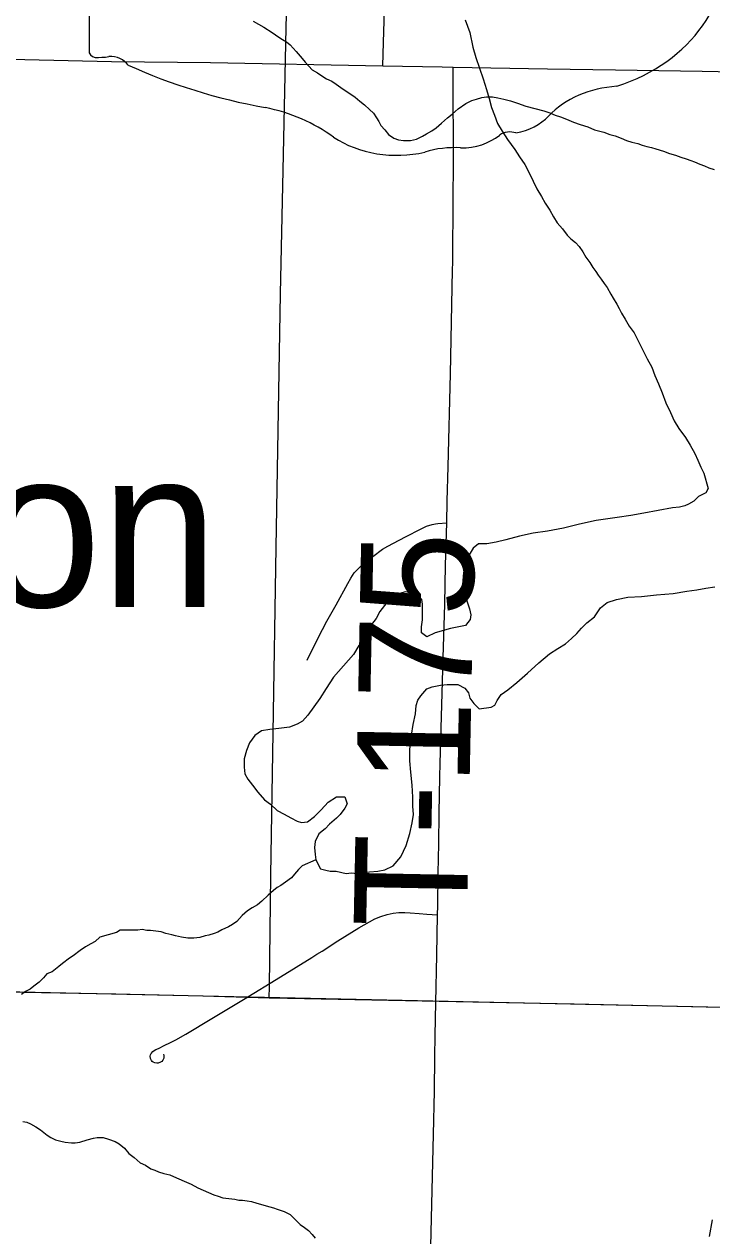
# Model space of a CAD drawing. Extents: x 2.4 to 73.1, y 4.5 to 25.6.
# Drawn here: x 46.7227 to 46.8952, y 19.4995 to 19.8037 of the extents above; entities that cross this region are included whole.
import ezdxf

# ---------------------------------------------------------------- set-up
doc = ezdxf.new("R2010")
doc.units = 0
for name, color, linetype in [('GM_X_County_Road', 7, 'Continuous'), ('GM_X_Major_River', 7, 'Continuous'), ('GM_X_Minor_River', 7, 'Continuous'), ('GM_X_Section', 7, 'Continuous'), ('GM_X_State_Route', 7, 'Continuous'), ('GM_X_State_Shield', 7, 'Continuous'), ('GM_X_Township_Road', 7, 'Continuous'), ('GM_X_Township_Road_Text', 7, 'Continuous'), ('GM_X_Unincorporated_Text', 7, 'Continuous')]:
    doc.layers.add(name, color=color, linetype=linetype)

msp = doc.modelspace()

# ---------------------------------------------------------------- linework, layer by layer
at = {"layer": 'GM_X_County_Road'}
for points in [[(46.83015, 19.74189), (46.83019, 19.74389), (46.83033, 19.7603), (46.83039, 19.76799), (46.83036, 19.77604), (46.83032, 19.78373), (46.83029, 19.78897), (46.83028, 19.79291)], [(46.8287, 19.67847), (46.82883, 19.68394), (46.82905, 19.6926), (46.82961, 19.71591), (46.83015, 19.74189)], [(46.82641, 19.58009), (46.82645, 19.58235), (46.82658, 19.59053), (46.82668, 19.59795), (46.8268, 19.60562), (46.827, 19.61474), (46.82707, 19.61805), (46.82781, 19.64459), (46.82819, 19.65807), (46.82843, 19.66788), (46.8287, 19.67847)], [(46.8247, 19.49696), (46.82539, 19.52493), (46.8256, 19.53582), (46.8257, 19.54444), (46.82577, 19.5498), (46.82595, 19.5581), (46.82622, 19.56994), (46.82641, 19.58009)]]:
    msp.add_lwpolyline(points, dxfattribs=at)
at = {"layer": 'GM_X_Major_River'}
for points in [[(46.83335, 19.80479), (46.83448, 19.80156), (46.83523, 19.79794), (46.83599, 19.79528), (46.83694, 19.79262), (46.83788, 19.78995), (46.83864, 19.78729), (46.83939, 19.78501), (46.83996, 19.78272), (46.84072, 19.78082), (46.84147, 19.77873), (46.84261, 19.77682), (46.84394, 19.77473), (46.84583, 19.77225), (46.84697, 19.77035), (46.8483, 19.76845), (46.84943, 19.76635), (46.85038, 19.76426), (46.85133, 19.76235), (46.85246, 19.76045), (46.85341, 19.75874), (46.85455, 19.75702), (46.8555, 19.75531), (46.85644, 19.75379), (46.85777, 19.75226), (46.85891, 19.75074), (46.85986, 19.74978), (46.861, 19.74883)], [(46.861, 19.74883), (46.86195, 19.74788), (46.86289, 19.74654), (46.86365, 19.74521), (46.8646, 19.74388), (46.86536, 19.74255), (46.86612, 19.74159), (46.86668, 19.74064), (46.86744, 19.73969), (46.8682, 19.73855), (46.86896, 19.73759), (46.86991, 19.73588), (46.87048, 19.73493), (46.87142, 19.7334), (46.87199, 19.73226), (46.87256, 19.73112), (46.87351, 19.7296), (46.87446, 19.72788), (46.87578, 19.72617), (46.879, 19.7197), (46.88014, 19.7176), (46.8809, 19.71551), (46.88184, 19.71342), (46.88279, 19.71113), (46.88373, 19.70866), (46.88487, 19.70619), (46.88582, 19.70409), (46.88695, 19.70219), (46.88866, 19.6999), (46.8898, 19.698), (46.89093, 19.69591), (46.89169, 19.69419), (46.89245, 19.69248), (46.89321, 19.69096), (46.89358, 19.68982), (46.89396, 19.68829), (46.89434, 19.68715), (46.89377, 19.68601), (46.89186, 19.68507), (46.89072, 19.68393), (46.88939, 19.68318), (46.88844, 19.6828), (46.8871, 19.68242), (46.88539, 19.68224), (46.87817, 19.68093), (46.87493, 19.68037), (46.87151, 19.67981), (46.86618, 19.67906), (46.862, 19.67813), (46.858, 19.67719), (46.85401, 19.67644), (46.8504, 19.67588), (46.84697, 19.67513), (46.84355, 19.67419), (46.84107, 19.67363), (46.83879, 19.67325), (46.83784, 19.67326), (46.8367, 19.67326), (46.83537, 19.67212), (46.83384, 19.66966), (46.83288, 19.66605), (46.83269, 19.66301), (46.83306, 19.66073), (46.83382, 19.65863), (46.83439, 19.65692), (46.83476, 19.6554), (46.83457, 19.65426), (46.83343, 19.65274), (46.82962, 19.65199), (46.82582, 19.65087), (46.82372, 19.64992), (46.8224, 19.65087), (46.8224, 19.6524), (46.82259, 19.65411), (46.8226, 19.65639), (46.8226, 19.6581), (46.82241, 19.65924), (46.82146, 19.66019), (46.81975, 19.66096), (46.81823, 19.66115), (46.8169, 19.66077), (46.81557, 19.66002), (46.81366, 19.6585), (46.81195, 19.65623), (46.81099, 19.65452), (46.80985, 19.653), (46.80909, 19.65149), (46.80832, 19.65035), (46.80775, 19.64902), (46.80661, 19.64769), (46.80527, 19.64541), (46.80032, 19.63973), (46.79841, 19.63688), (46.79688, 19.63442), (46.79536, 19.63233), (46.79383, 19.63024), (46.7925, 19.62873), (46.79117, 19.62797), (46.78926, 19.62722), (46.7866, 19.62684), (46.78432, 19.62666)], [(46.78432, 19.62666), (46.78223, 19.62629), (46.78051, 19.62515), (46.77918, 19.62326), (46.77841, 19.62136), (46.77784, 19.61927), (46.77784, 19.61718), (46.77802, 19.61547), (46.77878, 19.61413), (46.77992, 19.61261), (46.78125, 19.6109), (46.78295, 19.60899), (46.78447, 19.60784), (46.78618, 19.60632), (46.78789, 19.60536), (46.7896, 19.60441), (46.79112, 19.60364), (46.79226, 19.60326), (46.79378, 19.60345), (46.79549, 19.60477), (46.79721, 19.60648), (46.79892, 19.60837), (46.80102, 19.6097), (46.80311, 19.60969), (46.80368, 19.60798), (46.8031, 19.60684), (46.80196, 19.60532), (46.80101, 19.60437), (46.79929, 19.60286), (46.79815, 19.60172), (46.79663, 19.6004), (46.79567, 19.5985), (46.79548, 19.59698), (46.79566, 19.59527), (46.79585, 19.59394), (46.79699, 19.59165), (46.79832, 19.59127), (46.79946, 19.59108), (46.80098, 19.59107), (46.80345, 19.59049), (46.80478, 19.59068), (46.80611, 19.59049), (46.80744, 19.59067), (46.80935, 19.59086), (46.81144, 19.59104), (46.81315, 19.59142), (46.81524, 19.59236), (46.81715, 19.59463), (46.81849, 19.59748), (46.81944, 19.60052), (46.82002, 19.60318), (46.8204, 19.60527), (46.82022, 19.60736), (46.82022, 19.60964), (46.82004, 19.61268), (46.81966, 19.61591), (46.81948, 19.61876), (46.81948, 19.62161), (46.81987, 19.62523), (46.82026, 19.62789), (46.82083, 19.63054), (46.82103, 19.63263), (46.82141, 19.63396), (46.82217, 19.6351), (46.8237, 19.63681), (46.82503, 19.63737), (46.82712, 19.63775), (46.82883, 19.63793), (46.83035, 19.63793), (46.8315, 19.63792), (46.83321, 19.63697), (46.83415, 19.63583), (46.83453, 19.63449), (46.83548, 19.63316), (46.83681, 19.63183), (46.83985, 19.6322), (46.8408, 19.63277), (46.84137, 19.6339), (46.84233, 19.63542), (46.84404, 19.63656), (46.84633, 19.63845), (46.84899, 19.64072), (46.85185, 19.64338), (46.85452, 19.64565), (46.85661, 19.64697), (46.85852, 19.64811), (46.86004, 19.64943), (46.86137, 19.65076), (46.86252, 19.65209), (46.86385, 19.65341), (46.86575, 19.65493), (46.86728, 19.6572), (46.86899, 19.65853), (46.87128, 19.65928), (46.87413, 19.65984), (46.87755, 19.66002), (46.88136, 19.66039), (46.88554, 19.66076), (46.88896, 19.66132), (46.89144, 19.66169), (46.89372, 19.66207)], [(46.89372, 19.66207), (46.896, 19.66244)], [(46.8953, 19.50356), (46.89454, 19.49938)]]:
    msp.add_lwpolyline(points, dxfattribs=at)
at = {"layer": 'GM_X_Minor_River'}
for points in [[(46.78011, 19.80441), (46.78144, 19.80364), (46.78276, 19.80288), (46.78485, 19.80154), (46.78656, 19.8004), (46.78751, 19.79982), (46.78846, 19.79925), (46.78941, 19.79849), (46.79093, 19.79677), (46.79245, 19.79506), (46.79321, 19.7941), (46.79491, 19.7922), (46.79624, 19.79144), (46.79738, 19.79067), (46.79852, 19.78991), (46.79985, 19.78933), (46.80099, 19.78857), (46.80213, 19.78781), (46.80574, 19.78532), (46.80688, 19.78437), (46.80802, 19.78342), (46.80935, 19.78227), (46.8103, 19.78132), (46.81105, 19.78018), (46.81162, 19.77922), (46.81219, 19.77827), (46.81314, 19.77713), (46.81409, 19.77599), (46.81542, 19.77503), (46.81656, 19.77465), (46.81789, 19.77445), (46.8196, 19.77445), (46.82112, 19.77483), (46.82264, 19.77558), (46.8236, 19.77615), (46.82493, 19.7769), (46.82607, 19.77766), (46.8274, 19.7788), (46.82893, 19.78012), (46.83007, 19.78107), (46.83159, 19.7824), (46.8335, 19.78372), (46.83502, 19.78448), (46.83616, 19.78485), (46.83749, 19.78523), (46.83864, 19.78542), (46.84016, 19.78541), (46.84149, 19.78522), (46.84301, 19.78483), (46.84472, 19.78445), (46.84643, 19.78387), (46.84852, 19.78311), (46.85308, 19.78195), (46.8546, 19.78138), (46.85593, 19.7808), (46.85726, 19.78042), (46.85878, 19.77984), (46.86049, 19.77908), (46.8622, 19.7785), (46.8641, 19.77793), (46.86581, 19.77716), (46.86809, 19.77658), (46.86961, 19.77601), (46.87094, 19.77563), (46.87246, 19.77505), (46.87379, 19.77448), (46.87512, 19.77409), (46.87664, 19.77371), (46.87778, 19.77332), (46.87892, 19.77294), (46.88006, 19.77275), (46.8812, 19.77236), (46.8831, 19.77179), (46.88462, 19.77121), (46.88614, 19.77083), (46.88747, 19.77025), (46.8888, 19.76987), (46.88994, 19.76949), (46.89089, 19.7691), (46.89222, 19.76853)], [(46.89222, 19.76853), (46.89336, 19.76815), (46.8945, 19.76757), (46.89583, 19.76719)], [(46.79585, 19.59394), (46.79243, 19.59243), (46.79148, 19.59148), (46.79052, 19.59034), (46.78976, 19.58939), (46.78824, 19.58826), (46.78709, 19.5875), (46.78614, 19.58693), (46.78519, 19.58618), (46.78386, 19.58504), (46.78233, 19.58353), (46.78119, 19.58258), (46.77986, 19.58182), (46.77871, 19.58107), (46.77738, 19.57993), (46.77605, 19.57841), (46.77491, 19.57766), (46.77395, 19.57709), (46.77224, 19.57633), (46.77129, 19.57577), (46.77034, 19.57539), (46.76901, 19.57501), (46.76805, 19.57482), (46.76672, 19.57445), (46.7652, 19.57426), (46.76368, 19.57427), (46.76216, 19.57446), (46.76064, 19.57485), (46.75969, 19.57504), (46.75817, 19.57542), (46.75703, 19.57581), (46.7557, 19.576), (46.75437, 19.5762), (46.75342, 19.5762), (46.75228, 19.57639), (46.75113, 19.57621), (46.7498, 19.57621), (46.74828, 19.57621), (46.74676, 19.57622), (46.74581, 19.57565), (46.74162, 19.57452), (46.74048, 19.57339), (46.73934, 19.57282), (46.73801, 19.57206), (46.73667, 19.57112), (46.73496, 19.56979), (46.73401, 19.56922), (46.73229, 19.5679), (46.73134, 19.56714), (46.72963, 19.56582), (46.7283, 19.56525), (46.72753, 19.5643), (46.72639, 19.56316), (46.72506, 19.56222), (46.72411, 19.56146), (46.72296, 19.56089), (46.72201, 19.56014)], [(46.72234, 19.52823), (46.72329, 19.52804), (46.72424, 19.52765), (46.72557, 19.52689), (46.72671, 19.52613), (46.72841, 19.52479), (46.72936, 19.52422), (46.7305, 19.52364), (46.73183, 19.52326), (46.73297, 19.52307), (46.7345, 19.52287), (46.73545, 19.52287), (46.73659, 19.52306), (46.73849, 19.52362), (46.74001, 19.524), (46.74096, 19.52418), (46.74248, 19.52418), (46.74381, 19.52379), (46.74552, 19.52322), (46.74647, 19.52265), (46.7478, 19.5215), (46.74894, 19.52017), (46.75027, 19.51921), (46.75179, 19.51788), (46.75312, 19.5173), (46.75445, 19.51635), (46.7554, 19.51597), (46.75635, 19.51558), (46.75768, 19.5152), (46.7592, 19.51482), (46.76015, 19.51443), (46.76148, 19.51386), (46.76281, 19.51328), (46.76452, 19.51252), (46.76623, 19.51156), (46.76756, 19.51099), (46.76889, 19.51042), (46.77022, 19.50984), (46.77136, 19.50946), (46.7725, 19.50907), (46.77402, 19.50888), (46.77554, 19.50869), (46.77649, 19.50849), (46.77744, 19.50849), (46.77858, 19.5083), (46.77972, 19.5081), (46.78105, 19.50772), (46.78428, 19.50676), (46.78523, 19.50656), (46.78618, 19.50618), (46.78789, 19.50561), (46.78941, 19.50484), (46.79055, 19.5037), (46.79188, 19.50236), (46.79302, 19.5016), (46.79397, 19.50084), (46.79491, 19.49988), (46.79567, 19.49893)]]:
    msp.add_lwpolyline(points, dxfattribs=at)
at = {"layer": 'GM_X_Section'}
msp.add_lwpolyline([(47.03245, 19.55398), (47.02331, 19.04995), (46.52121, 19.06037), (46.53339, 19.56491)], close=True, dxfattribs=at)
at = {"layer": 'GM_X_State_Route'}
for points in [[(46.81266, 19.79319), (46.81283, 19.79903), (46.81359, 19.82358), (46.81369, 19.82721)], [(46.62388, 19.79687), (46.62946, 19.79668), (46.69944, 19.79527), (46.72277, 19.79479), (46.74453, 19.79428), (46.76942, 19.79404), (46.81266, 19.79319)], [(46.81266, 19.79319), (46.82755, 19.79296), (46.83028, 19.79291), (46.85396, 19.79248), (46.87105, 19.79222), (46.89281, 19.79184), (46.92078, 19.7913), (46.92682, 19.79119)], [(46.54367, 19.56416), (46.58096, 19.56358), (46.62759, 19.563), (46.66023, 19.56228), (46.68664, 19.5616), (46.71772, 19.5608), (46.74569, 19.56025), (46.76745, 19.55975), (46.78413, 19.55924), (46.78454, 19.55923), (46.81406, 19.55872), (46.86069, 19.55772), (46.93062, 19.55614), (46.95548, 19.55556), (46.99899, 19.55462), (47.02541, 19.55414), (47.03366, 19.55395), (47.0456, 19.55367), (47.0627, 19.55347), (47.08757, 19.55291)]]:
    msp.add_lwpolyline(points, dxfattribs=at)
at = {"layer": 'GM_X_State_Shield'}
msp.add_line((46.73895, 19.89713), (46.73895, 19.79707), dxfattribs=at)
for centre, major_axis, start_param, end_param in [((46.85483, 19.82043), (0.04371, 0), 5.101752, 6.440018), ((46.74086, 19.79685), (0.00193, 0), 3.00124, 4.508301), ((46.74115, 19.80709), (0.0147, 0), 4.665946, 4.897461), ((46.74416, 19.7913), (0.0053, 0), 0.519207, 1.627899), ((46.81107, 19.8812), (0.1262, 0), 4.195997, 4.488961), ((46.87326, 19.76898), (0.02394, 0), 1.647645, 2.488434), ((46.77344, 19.75212), (0.03949, 0), 0.823519, 1.323587), ((46.84293, 19.78737), (0.01412, 0), 4.937069, 5.64225), ((46.84453, 19.77362), (0.00376, 0), 1.147584, 2.315152), ((46.81615, 19.7908), (0.02506, 0), 4.026481, 4.996735), ((46.83246, 19.78331), (0.01335, 0), 4.691044, 5.507374), ((46.83063, 19.75621), (0.02059, 0), 1.495662, 1.94098)]:
    msp.add_ellipse(centre, major_axis=major_axis, ratio=0.8, start_param=start_param, end_param=end_param, dxfattribs=at)
at = {"layer": 'GM_X_Township_Road'}
for points in [[(46.78413, 19.55924), (46.78418, 19.56211), (46.78456, 19.59006), (46.78512, 19.62577), (46.78593, 19.67234), (46.787, 19.736), (46.78768, 19.76704), (46.78843, 19.80275), (46.78908, 19.82913), (46.78987, 19.86018), (46.7901, 19.88036), (46.79065, 19.90675), (46.79073, 19.91334)], [(46.79366, 19.64402), (46.79647, 19.64961), (46.79863, 19.65379), (46.80091, 19.65788), (46.80386, 19.6633), (46.80462, 19.66465), (46.80549, 19.66592), (46.80652, 19.66707), (46.80767, 19.66812), (46.81012, 19.67006), (46.81262, 19.67185), (46.81394, 19.67268), (46.81532, 19.67342), (46.81833, 19.67498), (46.82227, 19.67702), (46.82366, 19.67766), (46.82501, 19.67809), (46.82585, 19.67825), (46.82643, 19.6783), (46.8287, 19.67847)], [(46.75763, 19.54512), (46.7577, 19.54481), (46.75766, 19.54412), (46.75741, 19.5436), (46.75716, 19.54332), (46.75685, 19.54309), (46.75628, 19.54285), (46.75595, 19.54284), (46.75541, 19.54294), (46.75506, 19.5431), (46.75478, 19.54326), (46.75457, 19.5435), (46.75438, 19.54404), (46.7543, 19.54461), (46.75437, 19.54499), (46.75453, 19.54533), (46.75496, 19.54579), (46.75527, 19.54603), (46.7557, 19.54626), (46.75632, 19.54658), (46.75796, 19.54736), (46.75919, 19.548), (46.76067, 19.54871), (46.76321, 19.55016), (46.76972, 19.55405), (46.77765, 19.55888), (46.78694, 19.5645), (46.79484, 19.56935), (46.79612, 19.57026), (46.79745, 19.57101), (46.80135, 19.57355), (46.80662, 19.57683), (46.81069, 19.57908), (46.81212, 19.5797), (46.81376, 19.58017), (46.81523, 19.5805), (46.81667, 19.5807), (46.81816, 19.58071), (46.81953, 19.58064), (46.8218, 19.58045), (46.82367, 19.5803), (46.82641, 19.58009)]]:
    msp.add_lwpolyline(points, dxfattribs=at)

# ---------------------------------------------------------------- texts
at = {"layer": 'GM_X_Township_Road_Text'}
msp.add_text('T-175', height=0.028409, rotation=88.877, dxfattribs=at).set_placement((46.83373, 19.57672))
at = {"layer": 'GM_X_Unincorporated_Text'}
msp.add_text('Junction', height=0.039489, rotation=0, dxfattribs=at).set_placement((46.57463, 19.6574))

doc.saveas('drawing.dxf')
